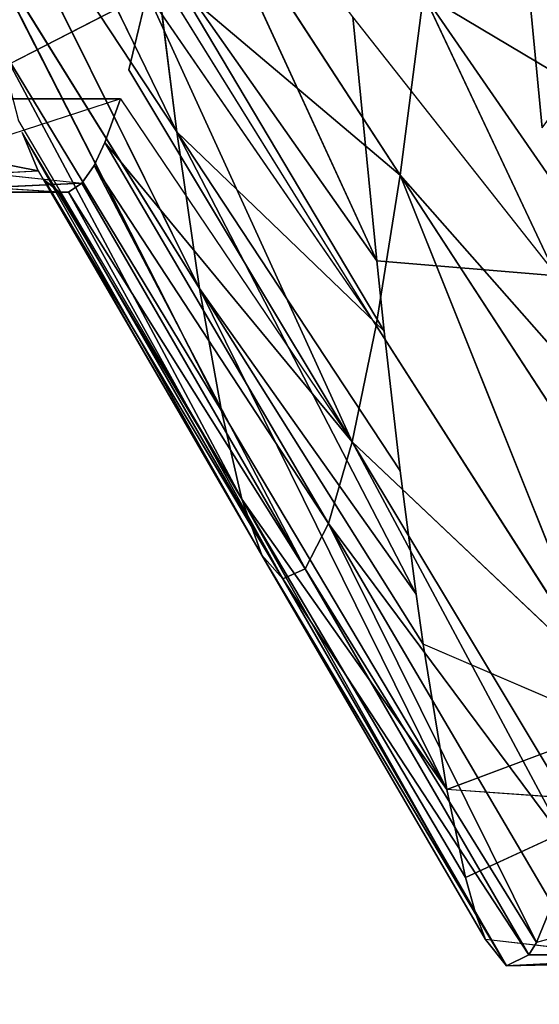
# Model space of a CAD drawing. Extents: x 0 to 40, y 0 to 81.9.
# Tile 411 of 623: x 30.495 to 30.749, y 72.911 to 73.393. Entities that reach past the tile are written whole.
import ezdxf

# ---------------------------------------------------------------- set-up
doc = ezdxf.new("R2010")
doc.units = 0
doc.header["$LTSCALE"] = 25.4
doc.layers.get('0').update_dxf_attribs({"color": 13, "linetype": 'CONTINUOUS'})

# ---------------------------------------------------------------- blocks, each defined once
blk = doc.blocks.new('ICE-TUBE-LED-S-8118_STL')
at = {"color": 0}
for p, q in [((73.65674, -8.30225, 46.30315), (73.638, -8.39766, 46.18383)), ((73.62755, -8.408, 46.03248), (73.63332, -8.31323, 46.13834)), ((73.63332, -8.31323, 46.13834), (73.638, -8.39766, 46.18383)), ((73.62753, -8.32501, 45.96811), (73.63194, -8.41892, 45.87813)), ((73.62755, -8.408, 46.03248), (73.62753, -8.32501, 45.96811)), ((73.64061, -8.33744, 45.79526), (73.63194, -8.41892, 45.87813)), ((73.67313, -8.43781, 45.62296), (73.64061, -8.33744, 45.79526)), ((73.90562, -8.34448, 46.89293), (73.657, -8.46539, 46.8508)), ((73.90562, -8.34448, 46.89293), (73.657, -8.46539, 46.8508)), ((73.72497, -8.45089, 45.45446), (73.67313, -8.35031, 45.62296)), ((73.67313, -8.43781, 45.62296), (73.67313, -8.35031, 45.62296)), ((73.58038, -8.47658, 46.69414), (73.82285, -8.35602, 46.75925)), ((73.58038, -8.47658, 46.69414), (73.82285, -8.35602, 46.75925)), ((73.82285, -8.35602, 46.75925), (73.657, -8.46539, 46.8508)), ((73.82285, -8.35602, 46.75925), (73.657, -8.46539, 46.8508)), ((73.52044, -8.48726, 46.53315), (73.75706, -8.36674, 46.62542)), ((73.52044, -8.48726, 46.53315), (73.75706, -8.36674, 46.62542)), ((73.58038, -8.47658, 46.69414), (73.75706, -8.36674, 46.62542)), ((73.58038, -8.47658, 46.69414), (73.75706, -8.36674, 46.62542)), ((73.47717, -8.49732, 46.37036), (73.70098, -8.37789, 46.47578)), ((73.47717, -8.49732, 46.37036), (73.70098, -8.37789, 46.47578)), ((73.52044, -8.48726, 46.53315), (73.70098, -8.37789, 46.47578)), ((73.52044, -8.48726, 46.53315), (73.70098, -8.37789, 46.47578)), ((73.44986, -8.50703, 46.206), (73.65674, -8.38975, 46.30315)), ((73.44986, -8.50703, 46.206), (73.65674, -8.38975, 46.30315)), ((73.66237, -8.38794, 46.33051), (73.47717, -8.49732, 46.37036)), ((73.47717, -8.49732, 46.37036), (73.65674, -8.38975, 46.30315)), ((73.638, -8.39766, 46.18383), (73.65674, -8.38975, 46.30315)), ((73.63332, -8.40073, 46.13834), (73.43814, -8.51738, 46.0364)), ((73.63332, -8.40073, 46.13834), (73.43814, -8.51738, 46.0364)), ((73.638, -8.39766, 46.18383), (73.44986, -8.50703, 46.206)), ((73.63332, -8.40073, 46.13834), (73.44986, -8.50703, 46.206)), ((73.62755, -8.408, 46.03248), (73.63332, -8.40073, 46.13834)), ((73.62755, -8.408, 46.03248), (73.43814, -8.51738, 46.0364)), ((73.62755, -8.408, 46.03248), (73.43814, -8.51738, 46.0364)), ((73.62753, -8.41251, 45.96811), (73.62755, -8.408, 46.03248)), ((73.43814, -8.51738, 46.0364), (73.62753, -8.41251, 45.96811)), ((73.43814, -8.51738, 46.0364), (73.62753, -8.41251, 45.96811)), ((73.62753, -8.41251, 45.96811), (73.44307, -8.5283, 45.86344)), ((73.62753, -8.41251, 45.96811), (73.44307, -8.5283, 45.86344)), ((73.63194, -8.41892, 45.87813), (73.62753, -8.41251, 45.96811)), ((73.63194, -8.41892, 45.87813), (73.44307, -8.5283, 45.86344)), ((73.63194, -8.41892, 45.87813), (73.44307, -8.5283, 45.86344)), ((73.64061, -8.42494, 45.79526), (73.63194, -8.41892, 45.87813)), ((73.44307, -8.5283, 45.86344), (73.64061, -8.42494, 45.79526)), ((73.44307, -8.5283, 45.86344), (73.64061, -8.42494, 45.79526)), ((73.64061, -8.42494, 45.79526), (73.46535, -8.53966, 45.68958)), ((73.64061, -8.42494, 45.79526), (73.46535, -8.53966, 45.68958)), ((73.65182, -8.43028, 45.72298), (73.64061, -8.42494, 45.79526)), ((73.46535, -8.53966, 45.68958), (73.65182, -8.43028, 45.72298)), ((73.46535, -8.53966, 45.68958), (73.65182, -8.43028, 45.72298)), ((73.5052, -8.5513, 45.51743), (73.65182, -8.43028, 45.72298)), ((73.5052, -8.5513, 45.51743), (73.65182, -8.43028, 45.72298)), ((73.67313, -8.43781, 45.62296), (73.65182, -8.43028, 45.72298)), ((73.67313, -8.43781, 45.62296), (73.5052, -8.5513, 45.51743)), ((73.68739, -8.44192, 45.56936), (73.5052, -8.5513, 45.51743)), ((73.59387, -8.56323, 47.10826), (73.8576, -8.44214, 47.14107)), ((73.59387, -8.56323, 47.10826), (73.8576, -8.44214, 47.14107)), ((73.72497, -8.45089, 45.45446), (73.68739, -8.44192, 45.56936)), ((73.55938, -8.56692, 47.05658), (73.74975, -8.45386, 47.00059)), ((73.55938, -8.56692, 47.05658), (73.74975, -8.45386, 47.00059)), ((73.72497, -8.45089, 45.45446), (73.56229, -8.56304, 45.34964)), ((73.56229, -8.56304, 45.34964), (73.73833, -8.45366, 45.41962)), ((73.59387, -8.56323, 47.10826), (73.74975, -8.45386, 47.00059)), ((73.59387, -8.56323, 47.10826), (73.74975, -8.45386, 47.00059)), ((73.73833, -8.45366, 45.41962), (73.63581, -8.57471, 45.18877)), ((73.73833, -8.45366, 45.41962), (73.63581, -8.57471, 45.18877)), ((73.657, -8.46539, 46.8508), (73.74975, -8.45386, 47.00059)), ((73.657, -8.46539, 46.8508), (73.74975, -8.45386, 47.00059)), ((73.43077, -8.58251, 46.82357), (73.657, -8.46539, 46.8508)), ((73.43077, -8.58251, 46.82357), (73.657, -8.46539, 46.8508)), ((73.49114, -8.57477, 46.94235), (73.657, -8.46539, 46.8508)), ((73.49114, -8.57477, 46.94235), (73.657, -8.46539, 46.8508)), ((73.55938, -8.56692, 47.05658), (73.657, -8.46539, 46.8508)), ((73.55938, -8.56692, 47.05658), (73.657, -8.46539, 46.8508)), ((73.657, -8.46539, 46.8508), (73.58038, -8.47658, 46.69414)), ((73.657, -8.46539, 46.8508), (73.58038, -8.47658, 46.69414)), ((73.80394, -8.46534, 45.27606), (73.63581, -8.57471, 45.18877)), ((73.80394, -8.46534, 45.27606), (73.63581, -8.57471, 45.18877)), ((73.58038, -8.47658, 46.69414), (73.33509, -8.59752, 46.57521)), ((73.58038, -8.47658, 46.69414), (73.33509, -8.59752, 46.57521)), ((73.40629, -8.58595, 46.76883), (73.58038, -8.47658, 46.69414)), ((73.40629, -8.58595, 46.76883), (73.58038, -8.47658, 46.69414)), ((73.43077, -8.58251, 46.82357), (73.58038, -8.47658, 46.69414)), ((73.43077, -8.58251, 46.82357), (73.58038, -8.47658, 46.69414)), ((73.52044, -8.48726, 46.53315), (73.58038, -8.47658, 46.69414)), ((73.52044, -8.48726, 46.53315), (73.58038, -8.47658, 46.69414)), ((73.52044, -8.48726, 46.53315), (73.33509, -8.59752, 46.57521)), ((73.52044, -8.48726, 46.53315), (73.33509, -8.59752, 46.57521)), ((73.47717, -8.49732, 46.37036), (73.52044, -8.48726, 46.53315)), ((73.47717, -8.49732, 46.37036), (73.52044, -8.48726, 46.53315)), ((73.27412, -8.61169, 46.31614), (73.47717, -8.49732, 46.37036)), ((73.27412, -8.61169, 46.31614), (73.47717, -8.49732, 46.37036)), ((73.47717, -8.49732, 46.37036), (73.29196, -8.60669, 46.41021)), ((73.47717, -8.49732, 46.37036), (73.29196, -8.60669, 46.41021)), ((73.47717, -8.49732, 46.37036), (73.33509, -8.59752, 46.57521)), ((73.47717, -8.49732, 46.37036), (73.33509, -8.59752, 46.57521)), ((73.47717, -8.49732, 46.37036), (73.44986, -8.50703, 46.206)), ((73.47717, -8.49732, 46.37036), (73.44986, -8.50703, 46.206)), ((73.44986, -8.50703, 46.206), (73.24874, -8.62675, 46.04031)), ((73.44986, -8.50703, 46.206), (73.24874, -8.62675, 46.04031)), ((73.26172, -8.61641, 46.22816), (73.44986, -8.50703, 46.206)), ((73.26172, -8.61641, 46.22816), (73.44986, -8.50703, 46.206)), ((73.27412, -8.61169, 46.31614), (73.44986, -8.50703, 46.206)), ((73.27412, -8.61169, 46.31614), (73.44986, -8.50703, 46.206)), ((73.43814, -8.51738, 46.0364), (73.44986, -8.50703, 46.206)), ((73.43814, -8.51738, 46.0364), (73.44986, -8.50703, 46.206)), ((73.43814, -8.51738, 46.0364), (73.24874, -8.62675, 46.04031)), ((73.43814, -8.51738, 46.0364), (73.24874, -8.62675, 46.04031)), ((73.2542, -8.63767, 45.84874), (73.43814, -8.51738, 46.0364)), ((73.2542, -8.63767, 45.84874), (73.43814, -8.51738, 46.0364)), ((73.44307, -8.5283, 45.86344), (73.43814, -8.51738, 46.0364)), ((73.44307, -8.5283, 45.86344), (73.43814, -8.51738, 46.0364)), ((73.2542, -8.63767, 45.84874), (73.44307, -8.5283, 45.86344)), ((73.2542, -8.63767, 45.84874), (73.44307, -8.5283, 45.86344)), ((73.26019, -8.64137, 45.78528), (73.44307, -8.5283, 45.86344)), ((73.26019, -8.64137, 45.78528), (73.44307, -8.5283, 45.86344)), ((73.46535, -8.53966, 45.68958), (73.44307, -8.5283, 45.86344)), ((73.46535, -8.53966, 45.68958), (73.44307, -8.5283, 45.86344)), ((73.26019, -8.64137, 45.78528), (73.46535, -8.53966, 45.68958)), ((73.26019, -8.64137, 45.78528), (73.46535, -8.53966, 45.68958)), ((73.27888, -8.64903, 45.65617), (73.46535, -8.53966, 45.68958)), ((73.27888, -8.64903, 45.65617), (73.46535, -8.53966, 45.68958)), ((73.30747, -8.65709, 45.52337), (73.46535, -8.53966, 45.68958)), ((73.30747, -8.65709, 45.52337), (73.46535, -8.53966, 45.68958)), ((73.46535, -8.53966, 45.68958), (73.5052, -8.5513, 45.51743)), ((73.46535, -8.53966, 45.68958), (73.5052, -8.5513, 45.51743)), ((73.30747, -8.65709, 45.52337), (73.5052, -8.5513, 45.51743)), ((73.30747, -8.65709, 45.52337), (73.5052, -8.5513, 45.51743)), ((73.32301, -8.66067, 45.4655), (73.5052, -8.5513, 45.51743)), ((73.32301, -8.66067, 45.4655), (73.5052, -8.5513, 45.51743)), ((73.5052, -8.5513, 45.51743), (73.38998, -8.67301, 45.27034)), ((73.5052, -8.5513, 45.51743), (73.38998, -8.67301, 45.27034)), ((73.56229, -8.56304, 45.34964), (73.5052, -8.5513, 45.51743)), ((73.56229, -8.56304, 45.34964), (73.5052, -8.5513, 45.51743)), ((73.58662, -8.6515, 47.09769), (73.71334, -8.55151, 47.26385)), ((73.71334, -8.55151, 47.26385), (73.59387, -8.56323, 47.10826)), ((73.71334, -8.55151, 47.26385), (73.59387, -8.56323, 47.10826)), ((73.56229, -8.56304, 45.34964), (73.38998, -8.67301, 45.27034)), ((73.56229, -8.56304, 45.34964), (73.38998, -8.67301, 45.27034)), ((73.59387, -8.56323, 47.10826), (73.55938, -8.56692, 47.05658)), ((73.63581, -8.57471, 45.18877), (73.56229, -8.56304, 45.34964)), ((73.63581, -8.57471, 45.18877), (73.56229, -8.56304, 45.34964)), ((73.58662, -8.6515, 47.09769), (73.59387, -8.56323, 47.10826)), ((73.55938, -8.56692, 47.05658), (73.49114, -8.57477, 46.94235)), ((73.63581, -8.57471, 45.18877), (73.38998, -8.67301, 45.27034)), ((73.63581, -8.57471, 45.18877), (73.38998, -8.67301, 45.27034)), ((73.49114, -8.57477, 46.94235), (73.43077, -8.58251, 46.82357)), ((73.63581, -8.57471, 45.18877), (73.46767, -8.68409, 45.10147)), ((73.63581, -8.57471, 45.18877), (73.46767, -8.68409, 45.10147)), ((73.50619, -8.68884, 45.03089), (73.63581, -8.57471, 45.18877)), ((73.50619, -8.68884, 45.03089), (73.63581, -8.57471, 45.18877)), ((73.63581, -8.57471, 45.18877), (73.72441, -8.58614, 45.03712)), ((73.63581, -8.57471, 45.18877), (73.72441, -8.58614, 45.03712)), ((73.43077, -8.58251, 46.82357), (73.40629, -8.58595, 46.76883)), ((73.40629, -8.58595, 46.76883), (73.33509, -8.59752, 46.57521)), ((73.40629, -8.58595, 46.76883), (73.33509, -8.59752, 46.57521)), ((73.36591, -8.67966, 46.66688), (73.40629, -8.58595, 46.76883)), ((73.50619, -8.68884, 45.03089), (73.72441, -8.58614, 45.03712)), ((73.50619, -8.68884, 45.03089), (73.72441, -8.58614, 45.03712)), ((73.56581, -8.69551, 44.93351), (73.72441, -8.58614, 45.03712)), ((73.56581, -8.69551, 44.93351), (73.72441, -8.58614, 45.03712)), ((73.72441, -8.58614, 45.03712), (73.65391, -8.70426, 44.80951)), ((73.72441, -8.58614, 45.03712), (73.65391, -8.70426, 44.80951)), ((73.33509, -8.59752, 46.57521), (73.29196, -8.60669, 46.41021)), ((73.33509, -8.59752, 46.57521), (73.29196, -8.60669, 46.41021)), ((73.32877, -8.68621, 46.55432), (73.33509, -8.59752, 46.57521)), ((73.36591, -8.67966, 46.66688), (73.33509, -8.59752, 46.57521)), ((73.29196, -8.60669, 46.41021), (73.27412, -8.61169, 46.31614)), ((73.32877, -8.68621, 46.55432), (73.29196, -8.60669, 46.41021)), ((73.27412, -8.61169, 46.31614), (73.26172, -8.61641, 46.22816)), ((73.26172, -8.61641, 46.22816), (73.24874, -8.62675, 46.04031)), ((73.26172, -8.61641, 46.22816), (73.24874, -8.62675, 46.04031)), ((73.25066, -8.71119, 46.09532), (73.26172, -8.61641, 46.22816)), ((73.25368, -8.72477, 45.85565), (73.24874, -8.62675, 46.04031)), ((73.24874, -8.62675, 46.04031), (73.2542, -8.63767, 45.84874)), ((73.25066, -8.71119, 46.09532), (73.24874, -8.62675, 46.04031)), ((73.24874, -8.62675, 46.04031), (73.2542, -8.63767, 45.84874)), ((73.25368, -8.72477, 45.85565), (73.2542, -8.63767, 45.84874)), ((73.2542, -8.63767, 45.84874), (73.26019, -8.64137, 45.78528)), ((73.28686, -8.73906, 45.61425), (73.26019, -8.64137, 45.78528)), ((73.26019, -8.64137, 45.78528), (73.27888, -8.64903, 45.65617)), ((73.26019, -8.64137, 45.78528), (73.27888, -8.64903, 45.65617)), ((73.65902, -8.64416, 47.1971), (73.71851, -8.63854, 47.26991))]:
    blk.add_line(p, q, dxfattribs=at)
mesh = blk.add_polyface(dxfattribs=at)
corners = [(81.99833, 18.65613, 0), (32.39832, 18.53461, 0), (32.39832, 18.65613, 0), (33.41051, 17.76106, 0), (34.4478, 16.85461, 0), (35.42089, 15.87956, 0), (36.32527, 14.84046, 0), (37.15673, 13.74214, 0), (37.91139, 12.58971, 0), (38.58575, 11.38851, 0), (39.17668, 10.14416, 0), (39.68142, 8.86242, 0), (40.09764, 7.54925, 0), (40.42338, 6.21078, 0), (40.65715, 4.85321, 0), (40.79784, 3.48288, 0), (40.84481, 2.10613, 0), (81.99833, -14.44387, 0), (33.41051, -13.5488, 0), (32.39832, -14.44387, 0), (32.39832, -14.32234, 0), (34.4478, -12.64234, 0), (35.42089, -11.6673, 0), (36.32527, -10.6282, 0), (37.15673, -9.52987, 0), (37.91139, -8.37744, 0), (38.58575, -7.17625, 0), (39.17668, -5.93189, 0), (39.68142, -4.65015, 0), (40.09764, -3.33699, 0), (40.42338, -1.99851, 0), (40.65715, -0.64095, 0), (40.79784, 0.72939, 0)]
mesh.append_faces([[corners[k] for k in face] for face in [(0, 1, 2), (18, 19, 20)]], dxfattribs={"vtx0": -1, "color": 0})
mesh.append_faces([[corners[k] for k in face] for face in [(1, 0, 3), (3, 0, 4), (4, 0, 5), (5, 0, 6), (6, 0, 7), (7, 0, 8), (8, 0, 9), (9, 0, 10), (10, 0, 11), (11, 0, 12), (12, 0, 13), (13, 0, 14), (14, 0, 15), (15, 0, 16), (19, 18, 17)]], dxfattribs={"vtx0": -1, "vtx1": -1, "color": 0})
mesh.append_faces([[corners[k] for k in face] for face in [(16, 0, 17), (17, 18, 21), (17, 21, 22), (17, 22, 23), (17, 23, 24), (17, 24, 25), (17, 25, 26), (17, 26, 27), (17, 27, 28), (17, 28, 29), (17, 29, 30), (17, 30, 31), (17, 31, 32), (17, 32, 16)]], dxfattribs={"vtx0": -1, "vtx2": -1, "color": 0})
mesh = blk.add_polyface(dxfattribs=at)
corners = [(81.99833, -14.44387, 92), (32.39832, -14.32234, 92), (32.39832, -14.44387, 92), (33.41051, -13.5488, 92), (34.4478, -12.64234, 92), (35.42089, -11.6673, 92), (36.32527, -10.6282, 92), (37.15673, -9.52987, 92), (37.91139, -8.37744, 92), (38.58575, -7.17625, 92), (39.17668, -5.93189, 92), (39.68142, -4.65015, 92), (40.09764, -3.33699, 92), (40.42338, -1.99851, 92), (40.65715, -0.64095, 92), (40.79784, 0.72939, 92), (40.84481, 2.10613, 92), (33.41051, 17.76106, 92), (32.39832, 18.65613, 92), (32.39832, 18.53461, 92), (81.99833, 18.65613, 92), (34.4478, 16.85461, 92), (35.42089, 15.87956, 92), (36.32527, 14.84046, 92), (37.15673, 13.74214, 92), (37.91139, 12.58971, 92), (38.58575, 11.38851, 92), (39.17668, 10.14416, 92), (39.68142, 8.86242, 92), (40.09764, 7.54925, 92), (40.42338, 6.21078, 92), (40.65715, 4.85321, 92), (40.79784, 3.48288, 92)]
mesh.append_faces([[corners[k] for k in face] for face in [(0, 1, 2), (17, 18, 19)]], dxfattribs={"vtx0": -1, "color": 0})
mesh.append_faces([[corners[k] for k in face] for face in [(1, 0, 3), (3, 0, 4), (4, 0, 5), (5, 0, 6), (6, 0, 7), (7, 0, 8), (8, 0, 9), (9, 0, 10), (10, 0, 11), (11, 0, 12), (12, 0, 13), (13, 0, 14), (14, 0, 15), (15, 0, 16), (18, 17, 20), (20, 16, 0)]], dxfattribs={"vtx0": -1, "vtx1": -1, "color": 0})
mesh.append_faces([[corners[k] for k in face] for face in [(20, 17, 21), (20, 21, 22), (20, 22, 23), (20, 23, 24), (20, 24, 25), (20, 25, 26), (20, 26, 27), (20, 27, 28), (20, 28, 29), (20, 29, 30), (20, 30, 31), (20, 31, 32), (20, 32, 16)]], dxfattribs={"vtx0": -1, "vtx2": -1, "color": 0})
mesh = blk.add_polyface(dxfattribs=at)
corners = [(82.19833, -12.64387, 2), (64.19833, 16.85613, 2), (64.19833, -12.64387, 2), (82.19833, 16.85613, 2)]
mesh.append_faces([[corners[k] for k in face] for face in [(0, 1, 2), (1, 0, 3)]], dxfattribs={"vtx0": -1, "color": 0})
mesh = blk.add_polyface(dxfattribs=at)
corners = [(64.19833, 16.85613, 90), (82.19833, -12.64387, 90), (64.19833, -12.64387, 90), (82.19833, 16.85613, 90)]
mesh.append_faces([[corners[k] for k in face] for face in [(0, 1, 2), (1, 0, 3)]], dxfattribs={"vtx0": -1, "color": 0})
mesh = blk.add_polyface(dxfattribs=at)
corners = [(73.67313, -8.35031, 45.62296), (73.72497, -8.36339, 45.45446), (73.72497, -8.45089, 45.45446), (73.67313, -8.26281, 45.62296)]
mesh.append_faces([[corners[k] for k in face] for face in [(0, 1, 2), (1, 0, 3)]], dxfattribs={"vtx0": -1, "color": 0})
mesh = blk.add_polyface(dxfattribs=at)
corners = [(73.65674, -8.30225, 46.30315), (73.63332, -8.31323, 46.13834), (73.638, -8.39766, 46.18383)]
mesh.append_faces([[corners[k] for k in face] for face in [(0, 1, 2)]], dxfattribs={"color": 0})
mesh = blk.add_polyface(dxfattribs=at)
corners = [(73.63332, -8.31323, 46.13834), (73.62753, -8.32501, 45.96811), (73.62755, -8.408, 46.03248)]
mesh.append_faces([[corners[k] for k in face] for face in [(0, 1, 2)]], dxfattribs={"color": 0})
mesh = blk.add_polyface(dxfattribs=at)
corners = [(73.62753, -8.32501, 45.96811), (73.64061, -8.33744, 45.79526), (73.63194, -8.41892, 45.87813)]
mesh.append_faces([[corners[k] for k in face] for face in [(0, 1, 2)]], dxfattribs={"color": 0})
mesh = blk.add_polyface(dxfattribs=at)
corners = [(73.64061, -8.33744, 45.79526), (73.67313, -8.35031, 45.62296), (73.67313, -8.43781, 45.62296)]
mesh.append_faces([[corners[k] for k in face] for face in [(0, 1, 2)]], dxfattribs={"color": 0})
mesh = blk.add_polyface(dxfattribs=at)
corners = [(73.74975, -8.45386, 47.00059), (73.90562, -8.34448, 46.89293), (73.657, -8.46539, 46.8508)]
mesh.append_faces([[corners[k] for k in face] for face in [(0, 1, 2)]], dxfattribs={"color": 0})
mesh = blk.add_polyface(dxfattribs=at)
corners = [(73.90562, -8.34448, 46.89293), (73.82285, -8.35602, 46.75925), (73.657, -8.46539, 46.8508)]
mesh.append_faces([[corners[k] for k in face] for face in [(0, 1, 2)]], dxfattribs={"color": 0})
mesh = blk.add_polyface(dxfattribs=at)
corners = [(73.82285, -8.35602, 46.75925), (73.75706, -8.36674, 46.62542), (73.58038, -8.47658, 46.69414)]
mesh.append_faces([[corners[k] for k in face] for face in [(0, 1, 2)]], dxfattribs={"color": 0})
mesh = blk.add_polyface(dxfattribs=at)
corners = [(73.657, -8.46539, 46.8508), (73.82285, -8.35602, 46.75925), (73.58038, -8.47658, 46.69414)]
mesh.append_faces([[corners[k] for k in face] for face in [(0, 1, 2)]], dxfattribs={"color": 0})
mesh = blk.add_polyface(dxfattribs=at)
corners = [(73.75706, -8.36674, 46.62542), (73.70098, -8.37789, 46.47578), (73.52044, -8.48726, 46.53315)]
mesh.append_faces([[corners[k] for k in face] for face in [(0, 1, 2)]], dxfattribs={"color": 0})
mesh = blk.add_polyface(dxfattribs=at)
corners = [(73.58038, -8.47658, 46.69414), (73.75706, -8.36674, 46.62542), (73.52044, -8.48726, 46.53315)]
mesh.append_faces([[corners[k] for k in face] for face in [(0, 1, 2)]], dxfattribs={"color": 0})
mesh = blk.add_polyface(dxfattribs=at)
corners = [(73.70098, -8.37789, 46.47578), (73.66237, -8.38794, 46.33051), (73.47717, -8.49732, 46.37036)]
mesh.append_faces([[corners[k] for k in face] for face in [(0, 1, 2)]], dxfattribs={"color": 0})
mesh = blk.add_polyface(dxfattribs=at)
corners = [(73.52044, -8.48726, 46.53315), (73.70098, -8.37789, 46.47578), (73.47717, -8.49732, 46.37036)]
mesh.append_faces([[corners[k] for k in face] for face in [(0, 1, 2)]], dxfattribs={"color": 0})
mesh = blk.add_polyface(dxfattribs=at)
corners = [(73.65674, -8.38975, 46.30315), (73.638, -8.39766, 46.18383), (73.44986, -8.50703, 46.206)]
mesh.append_faces([[corners[k] for k in face] for face in [(0, 1, 2)]], dxfattribs={"color": 0})
mesh = blk.add_polyface(dxfattribs=at)
corners = [(73.47717, -8.49732, 46.37036), (73.65674, -8.38975, 46.30315), (73.44986, -8.50703, 46.206)]
mesh.append_faces([[corners[k] for k in face] for face in [(0, 1, 2)]], dxfattribs={"color": 0})
mesh = blk.add_polyface(dxfattribs=at)
corners = [(73.44986, -8.50703, 46.206), (73.63332, -8.40073, 46.13834), (73.43814, -8.51738, 46.0364)]
mesh.append_faces([[corners[k] for k in face] for face in [(0, 1, 2)]], dxfattribs={"color": 0})
mesh = blk.add_polyface(dxfattribs=at)
corners = [(73.63332, -8.40073, 46.13834), (73.62755, -8.408, 46.03248), (73.43814, -8.51738, 46.0364)]
mesh.append_faces([[corners[k] for k in face] for face in [(0, 1, 2)]], dxfattribs={"color": 0})
mesh = blk.add_polyface(dxfattribs=at)
corners = [(73.43814, -8.51738, 46.0364), (73.62755, -8.408, 46.03248), (73.62753, -8.41251, 45.96811)]
mesh.append_faces([[corners[k] for k in face] for face in [(0, 1, 2)]], dxfattribs={"color": 0})
mesh = blk.add_polyface(dxfattribs=at)
corners = [(73.43814, -8.51738, 46.0364), (73.62753, -8.41251, 45.96811), (73.44307, -8.5283, 45.86344)]
mesh.append_faces([[corners[k] for k in face] for face in [(0, 1, 2)]], dxfattribs={"color": 0})
mesh = blk.add_polyface(dxfattribs=at)
corners = [(73.62753, -8.41251, 45.96811), (73.63194, -8.41892, 45.87813), (73.44307, -8.5283, 45.86344)]
mesh.append_faces([[corners[k] for k in face] for face in [(0, 1, 2)]], dxfattribs={"color": 0})
mesh = blk.add_polyface(dxfattribs=at)
corners = [(73.63194, -8.41892, 45.87813), (73.64061, -8.42494, 45.79526), (73.44307, -8.5283, 45.86344)]
mesh.append_faces([[corners[k] for k in face] for face in [(0, 1, 2)]], dxfattribs={"color": 0})
mesh = blk.add_polyface(dxfattribs=at)
corners = [(73.44307, -8.5283, 45.86344), (73.64061, -8.42494, 45.79526), (73.46535, -8.53966, 45.68958)]
mesh.append_faces([[corners[k] for k in face] for face in [(0, 1, 2)]], dxfattribs={"color": 0})
mesh = blk.add_polyface(dxfattribs=at)
corners = [(73.64061, -8.42494, 45.79526), (73.65182, -8.43028, 45.72298), (73.46535, -8.53966, 45.68958)]
mesh.append_faces([[corners[k] for k in face] for face in [(0, 1, 2)]], dxfattribs={"color": 0})
mesh = blk.add_polyface(dxfattribs=at)
corners = [(73.65182, -8.43028, 45.72298), (73.5052, -8.5513, 45.51743), (73.46535, -8.53966, 45.68958)]
mesh.append_faces([[corners[k] for k in face] for face in [(0, 1, 2)]], dxfattribs={"color": 0})
mesh = blk.add_polyface(dxfattribs=at)
corners = [(73.65182, -8.43028, 45.72298), (73.67313, -8.43781, 45.62296), (73.5052, -8.5513, 45.51743)]
mesh.append_faces([[corners[k] for k in face] for face in [(0, 1, 2)]], dxfattribs={"color": 0})
mesh = blk.add_polyface(dxfattribs=at)
corners = [(73.5052, -8.5513, 45.51743), (73.72497, -8.45089, 45.45446), (73.56229, -8.56304, 45.34964), (73.68739, -8.44192, 45.56936)]
mesh.append_faces([[corners[k] for k in face] for face in [(0, 1, 2), (1, 0, 3)]], dxfattribs={"vtx0": -1, "color": 0})
mesh = blk.add_polyface(dxfattribs=at)
corners = [(73.8576, -8.44214, 47.14107), (73.74975, -8.45386, 47.00059), (73.59387, -8.56323, 47.10826)]
mesh.append_faces([[corners[k] for k in face] for face in [(0, 1, 2)]], dxfattribs={"color": 0})
mesh = blk.add_polyface(dxfattribs=at)
corners = [(73.71334, -8.55151, 47.26385), (73.8576, -8.44214, 47.14107), (73.59387, -8.56323, 47.10826)]
mesh.append_faces([[corners[k] for k in face] for face in [(0, 1, 2)]], dxfattribs={"color": 0})
mesh = blk.add_polyface(dxfattribs=at)
corners = [(73.55938, -8.56692, 47.05658), (73.74975, -8.45386, 47.00059), (73.657, -8.46539, 46.8508)]
mesh.append_faces([[corners[k] for k in face] for face in [(0, 1, 2)]], dxfattribs={"color": 0})
mesh = blk.add_polyface(dxfattribs=at)
corners = [(73.59387, -8.56323, 47.10826), (73.74975, -8.45386, 47.00059), (73.55938, -8.56692, 47.05658)]
mesh.append_faces([[corners[k] for k in face] for face in [(0, 1, 2)]], dxfattribs={"color": 0})
mesh = blk.add_polyface(dxfattribs=at)
corners = [(73.73833, -8.45366, 45.41962), (73.63581, -8.57471, 45.18877), (73.56229, -8.56304, 45.34964)]
mesh.append_faces([[corners[k] for k in face] for face in [(0, 1, 2)]], dxfattribs={"color": 0})
mesh = blk.add_polyface(dxfattribs=at)
corners = [(73.73833, -8.45366, 45.41962), (73.80394, -8.46534, 45.27606), (73.63581, -8.57471, 45.18877)]
mesh.append_faces([[corners[k] for k in face] for face in [(0, 1, 2)]], dxfattribs={"color": 0})
mesh = blk.add_polyface(dxfattribs=at)
corners = [(73.657, -8.46539, 46.8508), (73.58038, -8.47658, 46.69414), (73.43077, -8.58251, 46.82357)]
mesh.append_faces([[corners[k] for k in face] for face in [(0, 1, 2)]], dxfattribs={"color": 0})
mesh = blk.add_polyface(dxfattribs=at)
corners = [(73.49114, -8.57477, 46.94235), (73.657, -8.46539, 46.8508), (73.43077, -8.58251, 46.82357)]
mesh.append_faces([[corners[k] for k in face] for face in [(0, 1, 2)]], dxfattribs={"color": 0})
mesh = blk.add_polyface(dxfattribs=at)
corners = [(73.55938, -8.56692, 47.05658), (73.657, -8.46539, 46.8508), (73.49114, -8.57477, 46.94235)]
mesh.append_faces([[corners[k] for k in face] for face in [(0, 1, 2)]], dxfattribs={"color": 0})
mesh = blk.add_polyface(dxfattribs=at)
corners = [(73.80394, -8.46534, 45.27606), (73.72441, -8.58614, 45.03712), (73.63581, -8.57471, 45.18877)]
mesh.append_faces([[corners[k] for k in face] for face in [(0, 1, 2)]], dxfattribs={"color": 0})
mesh = blk.add_polyface(dxfattribs=at)
corners = [(73.40629, -8.58595, 46.76883), (73.58038, -8.47658, 46.69414), (73.33509, -8.59752, 46.57521)]
mesh.append_faces([[corners[k] for k in face] for face in [(0, 1, 2)]], dxfattribs={"color": 0})
mesh = blk.add_polyface(dxfattribs=at)
corners = [(73.58038, -8.47658, 46.69414), (73.52044, -8.48726, 46.53315), (73.33509, -8.59752, 46.57521)]
mesh.append_faces([[corners[k] for k in face] for face in [(0, 1, 2)]], dxfattribs={"color": 0})
mesh = blk.add_polyface(dxfattribs=at)
corners = [(73.43077, -8.58251, 46.82357), (73.58038, -8.47658, 46.69414), (73.40629, -8.58595, 46.76883)]
mesh.append_faces([[corners[k] for k in face] for face in [(0, 1, 2)]], dxfattribs={"color": 0})
mesh = blk.add_polyface(dxfattribs=at)
corners = [(73.33509, -8.59752, 46.57521), (73.52044, -8.48726, 46.53315), (73.47717, -8.49732, 46.37036)]
mesh.append_faces([[corners[k] for k in face] for face in [(0, 1, 2)]], dxfattribs={"color": 0})
mesh = blk.add_polyface(dxfattribs=at)
corners = [(73.47717, -8.49732, 46.37036), (73.44986, -8.50703, 46.206), (73.27412, -8.61169, 46.31614)]
mesh.append_faces([[corners[k] for k in face] for face in [(0, 1, 2)]], dxfattribs={"color": 0})
mesh = blk.add_polyface(dxfattribs=at)
corners = [(73.29196, -8.60669, 46.41021), (73.47717, -8.49732, 46.37036), (73.27412, -8.61169, 46.31614)]
mesh.append_faces([[corners[k] for k in face] for face in [(0, 1, 2)]], dxfattribs={"color": 0})
mesh = blk.add_polyface(dxfattribs=at)
corners = [(73.33509, -8.59752, 46.57521), (73.47717, -8.49732, 46.37036), (73.29196, -8.60669, 46.41021)]
mesh.append_faces([[corners[k] for k in face] for face in [(0, 1, 2)]], dxfattribs={"color": 0})
mesh = blk.add_polyface(dxfattribs=at)
corners = [(73.26172, -8.61641, 46.22816), (73.44986, -8.50703, 46.206), (73.24874, -8.62675, 46.04031)]
mesh.append_faces([[corners[k] for k in face] for face in [(0, 1, 2)]], dxfattribs={"color": 0})
mesh = blk.add_polyface(dxfattribs=at)
corners = [(73.44986, -8.50703, 46.206), (73.43814, -8.51738, 46.0364), (73.24874, -8.62675, 46.04031)]
mesh.append_faces([[corners[k] for k in face] for face in [(0, 1, 2)]], dxfattribs={"color": 0})
mesh = blk.add_polyface(dxfattribs=at)
corners = [(73.27412, -8.61169, 46.31614), (73.44986, -8.50703, 46.206), (73.26172, -8.61641, 46.22816)]
mesh.append_faces([[corners[k] for k in face] for face in [(0, 1, 2)]], dxfattribs={"color": 0})
mesh = blk.add_polyface(dxfattribs=at)
corners = [(73.24874, -8.62675, 46.04031), (73.43814, -8.51738, 46.0364), (73.2542, -8.63767, 45.84874)]
mesh.append_faces([[corners[k] for k in face] for face in [(0, 1, 2)]], dxfattribs={"color": 0})
mesh = blk.add_polyface(dxfattribs=at)
corners = [(73.43814, -8.51738, 46.0364), (73.44307, -8.5283, 45.86344), (73.2542, -8.63767, 45.84874)]
mesh.append_faces([[corners[k] for k in face] for face in [(0, 1, 2)]], dxfattribs={"color": 0})
mesh = blk.add_polyface(dxfattribs=at)
corners = [(73.44307, -8.5283, 45.86344), (73.26019, -8.64137, 45.78528), (73.2542, -8.63767, 45.84874)]
mesh.append_faces([[corners[k] for k in face] for face in [(0, 1, 2)]], dxfattribs={"color": 0})
mesh = blk.add_polyface(dxfattribs=at)
corners = [(73.44307, -8.5283, 45.86344), (73.46535, -8.53966, 45.68958), (73.26019, -8.64137, 45.78528)]
mesh.append_faces([[corners[k] for k in face] for face in [(0, 1, 2)]], dxfattribs={"color": 0})
mesh = blk.add_polyface(dxfattribs=at)
corners = [(73.26019, -8.64137, 45.78528), (73.46535, -8.53966, 45.68958), (73.27888, -8.64903, 45.65617)]
mesh.append_faces([[corners[k] for k in face] for face in [(0, 1, 2)]], dxfattribs={"color": 0})
mesh = blk.add_polyface(dxfattribs=at)
corners = [(73.46535, -8.53966, 45.68958), (73.30747, -8.65709, 45.52337), (73.27888, -8.64903, 45.65617)]
mesh.append_faces([[corners[k] for k in face] for face in [(0, 1, 2)]], dxfattribs={"color": 0})
mesh = blk.add_polyface(dxfattribs=at)
corners = [(73.46535, -8.53966, 45.68958), (73.5052, -8.5513, 45.51743), (73.30747, -8.65709, 45.52337)]
mesh.append_faces([[corners[k] for k in face] for face in [(0, 1, 2)]], dxfattribs={"color": 0})
mesh = blk.add_polyface(dxfattribs=at)
corners = [(73.30747, -8.65709, 45.52337), (73.5052, -8.5513, 45.51743), (73.32301, -8.66067, 45.4655)]
mesh.append_faces([[corners[k] for k in face] for face in [(0, 1, 2)]], dxfattribs={"color": 0})
mesh = blk.add_polyface(dxfattribs=at)
corners = [(73.5052, -8.5513, 45.51743), (73.38998, -8.67301, 45.27034), (73.32301, -8.66067, 45.4655)]
mesh.append_faces([[corners[k] for k in face] for face in [(0, 1, 2)]], dxfattribs={"color": 0})
mesh = blk.add_polyface(dxfattribs=at)
corners = [(73.5052, -8.5513, 45.51743), (73.56229, -8.56304, 45.34964), (73.38998, -8.67301, 45.27034)]
mesh.append_faces([[corners[k] for k in face] for face in [(0, 1, 2)]], dxfattribs={"color": 0})
mesh = blk.add_polyface(dxfattribs=at)
corners = [(73.71334, -8.55151, 47.26385), (73.59387, -8.56323, 47.10826), (73.58662, -8.6515, 47.09769)]
mesh.append_faces([[corners[k] for k in face] for face in [(0, 1, 2)]], dxfattribs={"color": 0})
mesh = blk.add_polyface(dxfattribs=at)
corners = [(73.56229, -8.56304, 45.34964), (73.63581, -8.57471, 45.18877), (73.38998, -8.67301, 45.27034)]
mesh.append_faces([[corners[k] for k in face] for face in [(0, 1, 2)]], dxfattribs={"color": 0})
mesh = blk.add_polyface(dxfattribs=at)
corners = [(73.38998, -8.67301, 45.27034), (73.63581, -8.57471, 45.18877), (73.46767, -8.68409, 45.10147)]
mesh.append_faces([[corners[k] for k in face] for face in [(0, 1, 2)]], dxfattribs={"color": 0})
mesh = blk.add_polyface(dxfattribs=at)
corners = [(73.63581, -8.57471, 45.18877), (73.50619, -8.68884, 45.03089), (73.46767, -8.68409, 45.10147)]
mesh.append_faces([[corners[k] for k in face] for face in [(0, 1, 2)]], dxfattribs={"color": 0})
mesh = blk.add_polyface(dxfattribs=at)
corners = [(73.63581, -8.57471, 45.18877), (73.72441, -8.58614, 45.03712), (73.50619, -8.68884, 45.03089)]
mesh.append_faces([[corners[k] for k in face] for face in [(0, 1, 2)]], dxfattribs={"color": 0})
mesh = blk.add_polyface(dxfattribs=at)
corners = [(73.40629, -8.58595, 46.76883), (73.33509, -8.59752, 46.57521), (73.36591, -8.67966, 46.66688)]
mesh.append_faces([[corners[k] for k in face] for face in [(0, 1, 2)]], dxfattribs={"color": 0})
mesh = blk.add_polyface(dxfattribs=at)
corners = [(73.72441, -8.58614, 45.03712), (73.56581, -8.69551, 44.93351), (73.50619, -8.68884, 45.03089)]
mesh.append_faces([[corners[k] for k in face] for face in [(0, 1, 2)]], dxfattribs={"color": 0})
mesh = blk.add_polyface(dxfattribs=at)
corners = [(73.72441, -8.58614, 45.03712), (73.65391, -8.70426, 44.80951), (73.56581, -8.69551, 44.93351)]
mesh.append_faces([[corners[k] for k in face] for face in [(0, 1, 2)]], dxfattribs={"color": 0})
mesh = blk.add_polyface(dxfattribs=at)
corners = [(73.72441, -8.58614, 45.03712), (73.82637, -8.59716, 44.89669), (73.65391, -8.70426, 44.80951)]
mesh.append_faces([[corners[k] for k in face] for face in [(0, 1, 2)]], dxfattribs={"color": 0})
mesh = blk.add_polyface(dxfattribs=at)
corners = [(73.33509, -8.59752, 46.57521), (73.29196, -8.60669, 46.41021), (73.32877, -8.68621, 46.55432)]
mesh.append_faces([[corners[k] for k in face] for face in [(0, 1, 2)]], dxfattribs={"color": 0})
mesh = blk.add_polyface(dxfattribs=at)
corners = [(73.82637, -8.59716, 44.89669), (73.8042, -8.717, 44.63658), (73.67874, -8.70653, 44.77797)]
mesh.append_faces([[corners[k] for k in face] for face in [(0, 1, 2)]], dxfattribs={"color": 0})
mesh = blk.add_polyface(dxfattribs=at)
corners = [(73.26172, -8.61641, 46.22816), (73.24874, -8.62675, 46.04031), (73.25066, -8.71119, 46.09532)]
mesh.append_faces([[corners[k] for k in face] for face in [(0, 1, 2)]], dxfattribs={"color": 0})
mesh = blk.add_polyface(dxfattribs=at)
corners = [(73.24874, -8.62675, 46.04031), (73.2542, -8.63767, 45.84874), (73.25368, -8.72477, 45.85565)]
mesh.append_faces([[corners[k] for k in face] for face in [(0, 1, 2)]], dxfattribs={"color": 0})
mesh = blk.add_polyface(dxfattribs=at)
corners = [(73.26019, -8.64137, 45.78528), (73.27888, -8.64903, 45.65617), (73.28686, -8.73906, 45.61425)]
mesh.append_faces([[corners[k] for k in face] for face in [(0, 1, 2)]], dxfattribs={"color": 0})
mesh = blk.add_polyface(dxfattribs=at)
corners = [(73.71851, -8.63854, 47.26991), (73.65902, -8.64416, 47.1971), (73.95652, -8.8631, 46.96245)]
mesh.append_faces([[corners[k] for k in face] for face in [(0, 1, 2)]], dxfattribs={"color": 0})

msp = doc.modelspace()

# ---------------------------------------------------------------- block references
at = {"color": 8, "rotation": 90.00000000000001}
msp.add_blockref('ICE-TUBE-LED-S-8118_STL', (22.10613, -0.3188, 254.70001), dxfattribs=at)

doc.saveas('drawing.dxf')
